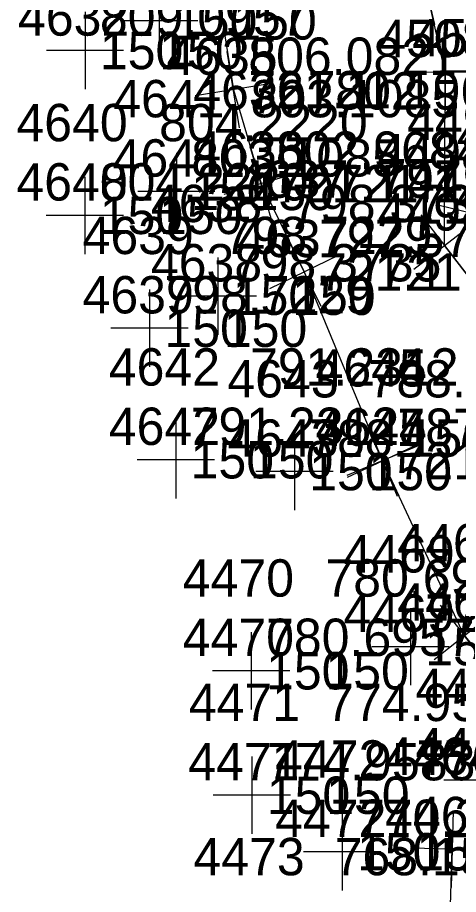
# Model space of a CAD drawing. Extents: x 1602514 to 1609837, y 863887 to 871157.
# Drawn here: x 1604165.1 to 1604254.2, y 869410.6 to 869588 of the extents above; entities that cross this region are included whole.
import ezdxf

# ---------------------------------------------------------------- set-up
doc = ezdxf.new("R2010")
doc.units = 0
for name, color, linetype in [('Default', 7, 'Continuous'), ('Survey-Point', 7, 'Continuous'), ('Survey-Spot dirt', 7, 'Continuous'), ('Survey-Text-Elevation', 7, 'Continuous'), ('Survey-Text-Feature', 7, 'Continuous'), ('Survey-Text-Name and Number', 7, 'Continuous')]:
    doc.layers.add(name, color=color, linetype=linetype)

msp = doc.modelspace()

# ---------------------------------------------------------------- linework, layer by layer
at = {"layer": 'Default'}
for points in [[(1604263.86, 869787.83), (1604265.16, 869778.51), (1604248.56, 869750.66), (1604233.89, 869704.38), (1604211.64, 869662.81), (1604206.42, 869648.93), (1604204.14, 869619.97), (1604204.23, 869601.61), (1604208.74, 869573.41), (1604214.32, 869554.4), (1604223.03, 869536.54), (1604238.89, 869498.35)], [(1604263.86, 869787.83), (1604265.16, 869778.51), (1604248.56, 869750.66), (1604233.89, 869704.38), (1604211.64, 869662.81), (1604206.42, 869648.93), (1604204.14, 869619.97), (1604204.23, 869601.61), (1604208.74, 869573.41), (1604214.32, 869554.4), (1604223.03, 869536.54), (1604238.89, 869498.35)], [(1604285.51, 869450.33), (1604271.77, 869484.55), (1604273.71, 869514.14), (1604268.58, 869519.69), (1604251.41, 869541.9), (1604251.54, 869576.99), (1604247.64, 869594.25), (1604242.59, 869621.53), (1604241.27, 869641.48), (1604243.93, 869651), (1604245.41, 869666.24), (1604247.69, 869692.31), (1604247.29, 869693.55), (1604250.97, 869708.4), (1604261.13, 869725.81), (1604256.16, 869741.63), (1604251.97, 869751.55)], [(1604285.51, 869450.33), (1604271.77, 869484.55), (1604273.71, 869514.14), (1604268.58, 869519.69), (1604251.41, 869541.9), (1604251.54, 869576.99), (1604247.64, 869594.25), (1604242.59, 869621.53), (1604241.27, 869641.48), (1604243.93, 869651), (1604245.41, 869666.24), (1604247.69, 869692.31), (1604247.29, 869693.55), (1604250.97, 869708.4), (1604261.13, 869725.81), (1604256.16, 869741.63), (1604251.97, 869751.55)], [(1604300.99, 869319.95), (1604299.81, 869333.91), (1604297.83, 869363.31), (1604291.46, 869386.35), (1604285.58, 869418.48), (1604277.01, 869430.72), (1604269.82, 869444.86), (1604255.4, 869463.01), (1604238.89, 869498.35)], [(1604300.99, 869319.95), (1604299.81, 869333.91), (1604297.83, 869363.31), (1604291.46, 869386.35), (1604285.58, 869418.48), (1604277.01, 869430.72), (1604269.82, 869444.86), (1604255.4, 869463.01), (1604238.89, 869498.35)], [(1604246.91, 869347.57), (1604251.89, 869383.02), (1604252.94, 869419.8)], [(1604246.91, 869347.57), (1604251.89, 869383.02), (1604252.94, 869419.8)]]:
    msp.add_lwpolyline(points, dxfattribs=at)
at = {"layer": 'Survey-Point'}
for p, q in [((1604245.91, 869601.87), (1604249.36, 869586.63)), ((1604251.57, 869584.8), (1604251.51, 869569.17)), ((1604209.97, 869565.69), (1604207.5, 869581.12)), ((1604243.73, 869577.02), (1604259.35, 869576.96)), ((1604216.45, 869574.64), (1604201.02, 869572.17)), ((1604216.53, 869546.91), (1604212.12, 869561.9)), ((1604221.82, 869556.61), (1604206.83, 869552.2)), ((1604264.97, 869546.38), (1604249.8, 869550.11)), ((1604245.23, 869537.12), (1604257.59, 869546.67)), ((1604246.63, 869548.08), (1604256.19, 869535.71)), ((1604226.46, 869529.52), (1604219.61, 869543.56)), ((1604230.06, 869539.96), (1604216.01, 869533.12)), ((1604235.58, 869505.43), (1604242.19, 869491.27)), ((1604241.88, 869491.14), (1604235.89, 869505.57)), ((1604246.1, 869501.35), (1604231.67, 869495.36)), ((1604231.81, 869495.04), (1604245.96, 869501.66)), ((1604250.54, 869469.12), (1604260.26, 869456.89)), ((1604249.29, 869458.15), (1604261.52, 869467.86)), ((1604253.16, 869427.61), (1604252.72, 869411.99)), ((1604245.13, 869420.02), (1604260.75, 869419.57))]:
    msp.add_line(p, q, dxfattribs=at)
at = {"layer": 'Survey-Spot dirt'}
for p, q in [((1604193.71, 869595.15), (1604193.71, 869579.52)), ((1604178.74, 869589.16), (1604178.74, 869573.53)), ((1604201.52, 869587.33), (1604185.9, 869587.33)), ((1604186.55, 869581.34), (1604170.93, 869581.34)), ((1604266.24, 869577.15), (1604250.62, 869577.15)), ((1604197.2, 869560.64), (1604197.2, 869545.01)), ((1604178.71, 869555.79), (1604178.71, 869540.17)), ((1604205.01, 869552.82), (1604189.38, 869552.82)), ((1604186.52, 869547.98), (1604170.9, 869547.98)), ((1604205.6, 869539.43), (1604205.6, 869523.81)), ((1604191.79, 869532.97), (1604191.79, 869517.34)), ((1604213.41, 869531.62), (1604197.79, 869531.62)), ((1604199.6, 869525.15), (1604183.97, 869525.15)), ((1604197.09, 869506.35), (1604197.09, 869490.73)), ((1604221.05, 869503.96), (1604221.05, 869488.34)), ((1604204.9, 869498.54), (1604189.28, 869498.54)), ((1604228.87, 869496.15), (1604213.24, 869496.15)), ((1604244.51, 869468.54), (1604244.51, 869452.92)), ((1604212.33, 869463.66), (1604212.33, 869448.04)), ((1604252.32, 869460.73), (1604236.7, 869460.73)), ((1604220.14, 869455.85), (1604204.52, 869455.85)), ((1604212.48, 869438.5), (1604212.48, 869422.87)), ((1604266.87, 869433.7), (1604251.25, 869433.7)), ((1604220.29, 869430.68), (1604204.67, 869430.68)), ((1604230.72, 869427.04), (1604230.72, 869411.42)), ((1604238.53, 869419.23), (1604222.91, 869419.23))]:
    msp.add_line(p, q, dxfattribs=at)

# ---------------------------------------------------------------- texts
at = {"layer": 'Survey-Text-Elevation'}
for s, p in [('809.0957', (1604181.74, 869584.34)), ('806.0821', (1604211.74, 869576.41)), ('802.9684', (1604229.32, 869569.4)), ('803.1085', (1604212.2, 869567.82)), ('804.2220', (1604193.71, 869562.98)), ('802.9684', (1604217.32, 869557.4)), ('803.1085', (1604200.2, 869555.82)), ('797.5734', (1604238.03, 869551.54)), ('804.2220', (1604181.71, 869550.98)), ('798.3735', (1604220.6, 869546.62)), ('798.7229', (1604206.79, 869540.15)), ('797.5734', (1604226.03, 869539.54)), ('798.3735', (1604208.6, 869534.62)), ('798.7229', (1604194.79, 869528.15)), ('791.2312', (1604212.09, 869513.54)), ('788.1598', (1604236.05, 869511.15)), ('791.2312', (1604200.09, 869501.54)), ('787.1974', (1604241.89, 869501.35)), ('787.1974', (1604241.89, 869501.35)), ('788.1598', (1604224.05, 869499.15)), ('780.6957', (1604227.33, 869470.85)), ('777.7231', (1604247.51, 869463.73)), ('780.6957', (1604215.33, 869458.85)), ('774.9583', (1604227.48, 869445.68)), ('770.2546', (1604245.72, 869434.23)), ('774.9583', (1604215.48, 869433.68)), ('770.2546', (1604233.72, 869422.23)), ('768.1548', (1604229.2, 869414.48))]:
    msp.add_text(s, height=7.56, dxfattribs=at).set_placement(p)
at = {"layer": 'Survey-Text-Feature'}
for s, p in [('150', (1604196.71, 869583.55)), ('150', (1604208.71, 869583.55)), ('150', (1604181.74, 869577.56)), ('150', (1604193.74, 869577.56)), ('721.1', (1604211.74, 869569.63)), ('721.1', (1604223.74, 869569.63)), ('721.1', (1604217.32, 869550.62)), ('721.1', (1604229.32, 869550.62)), ('150', (1604200.2, 869549.04)), ('150', (1604212.2, 869549.04)), ('150', (1604181.71, 869544.2)), ('150', (1604193.71, 869544.2)), ('721.1', (1604226.03, 869532.76)), ('721.1', (1604238.03, 869532.76)), ('150', (1604208.6, 869527.84)), ('150', (1604220.6, 869527.84)), ('150', (1604194.79, 869521.37)), ('150', (1604206.79, 869521.37)), ('150', (1604200.09, 869494.76)), ('150', (1604212.09, 869494.76)), ('721', (1604241.89, 869494.57)), ('721.1', (1604241.89, 869494.57)), ('150', (1604224.05, 869492.37)), ('150', (1604236.05, 869492.37)), ('150', (1604247.51, 869456.95)), ('150', (1604215.33, 869452.07)), ('150', (1604227.33, 869452.07)), ('150', (1604215.48, 869426.9)), ('150', (1604227.48, 869426.9)), ('150', (1604233.72, 869415.45)), ('150', (1604245.72, 869415.45))]:
    msp.add_text(s, height=7.56, dxfattribs=at).set_placement(p)
at = {"layer": 'Survey-Text-Name and Number'}
for s, p in [('4632', (1604165.19, 869584.34)), ('4508', (1604238, 869579.99)), ('4509', (1604244.89, 869580.15)), ('4635', (1604195.18, 869576.41)), ('4636', (1604200.6, 869569.4)), ('4641', (1604184.44, 869567.82)), ('4640', (1604164.87, 869562.98)), ('4499', (1604243.84, 869563.24)), ('4500', (1604253.93, 869560.69)), ('4636', (1604200.6, 869557.4)), ('4498', (1604237.86, 869556.9)), ('4641', (1604184.31, 869555.82)), ('4637', (1604209.49, 869551.54)), ('4640', (1604164.87, 869550.98)), ('4499', (1604243.84, 869551.24)), ('4500', (1604253.93, 869548.69)), ('4638', (1604192.05, 869546.62)), ('4498', (1604237.86, 869544.9)), ('4639', (1604178.24, 869540.15)), ('4637', (1604209.49, 869539.54)), ('4638', (1604192.05, 869534.62)), ('4639', (1604178.24, 869528.15)), ('4642', (1604183.54, 869513.54)), ('4645', (1604225.33, 869513.35)), ('4644', (1604225.34, 869513.35)), ('4643', (1604207.51, 869511.15)), ('4642', (1604183.54, 869501.54)), ('4645', (1604225.33, 869501.35)), ('4644', (1604225.34, 869501.35)), ('4643', (1604207.51, 869499.15)), ('4468', (1604241.86, 869478.01)), ('4469', (1604230.97, 869475.73)), ('4470', (1604198.49, 869470.85)), ('4468', (1604241.86, 869466.01)), ('4469', (1604230.97, 869463.73)), ('4470', (1604198.49, 869458.85)), ('4474', (1604245.52, 869448.7)), ('4471', (1604199.72, 869445.68)), ('4474', (1604245.52, 869436.7)), ('4472', (1604217.17, 869434.23)), ('4464', (1604239.4, 869434.8)), ('4471', (1604199.6, 869433.68)), ('4472', (1604217.17, 869422.23)), ('4464', (1604239.4, 869422.8)), ('4473', (1604200.65, 869414.48))]:
    msp.add_text(s, height=7.56, dxfattribs=at).set_placement(p)

doc.saveas('drawing.dxf')
